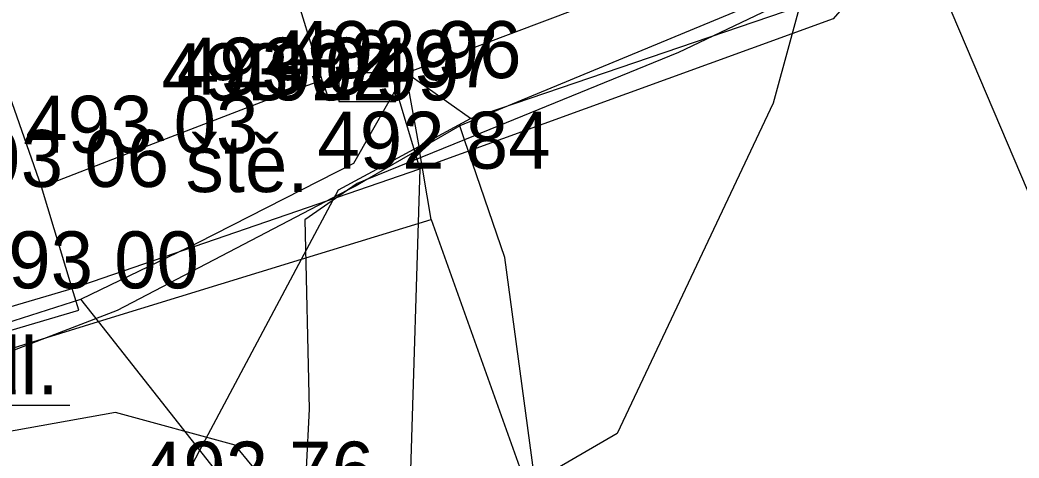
# Model space of a CAD drawing. Extents: x -695326 to -694942, y -1122979 to -1122738.
# Drawn here: x -695104.82 to -695087.29, y -1122766.41 to -1122758.72 of the extents above; entities that cross this region are included whole.
import ezdxf

# ---------------------------------------------------------------- set-up
doc = ezdxf.new("R2010")
doc.units = 0
for name, color, linetype in [('Budovy', 7, 'Continuous'), ('Level 33', 7, 'Continuous'), ('Level 35', 7, 'Continuous'), ('Level 36', 7, 'Continuous'), ('Level 37', 7, 'Continuous'), ('Level 38', 7, 'Continuous'), ('Level 51', 7, 'Continuous'), ('Level 53', 7, 'Continuous'), ('Popisy', 7, 'Continuous'), ('Rozhraní ploch', 7, 'Continuous')]:
    doc.layers.add(name, color=color, linetype=linetype)

msp = doc.modelspace()

# ---------------------------------------------------------------- linework, layer by layer
at = {"layer": 'Budovy'}
for p, q in [((-695099.515, -1122759.775), (-695101.75, -1122752.51)), ((-695104.44, -1122761.65), (-695107.49, -1122752.93)), ((-695102.9, -1122761.05), (-695100.51, -1122760.13)), ((-695110.97, -1122765.52), (-695103.9, -1122763.43))]:
    msp.add_line(p, q, dxfattribs=at)
for points in [[(-695098.28, -1122759.74), (-695091.89, -1122757.33), (-695094.45, -1122749.16), (-695098.23, -1122740.4), (-695099.027, -1122738.525)], [(-695100.51, -1122760.13), (-695100.24, -1122760.03), (-695099.515, -1122759.775), (-695099.39, -1122760.13), (-695098.28, -1122759.74)], [(-695103.9, -1122763.43), (-695104.44, -1122761.65), (-695102.9, -1122761.05)]]:
    msp.add_lwpolyline(points, dxfattribs=at)
at = {"layer": 'Level 33'}
msp.add_line((-695098.72, -1122759.9), (-695098.72, -1122759.9), dxfattribs=at)
msp.add_lwpolyline([(-695099.22, -1122760.15), (-695098.22, -1122760.15), (-695098.22, -1122759.65), (-695099.22, -1122759.65), (-695099.22, -1122760.15)], dxfattribs=at)
at = {"layer": 'Level 35'}
msp.add_lwpolyline([(-695091, -1122757.97), (-695091.6, -1122760.18), (-695094.34, -1122765.98), (-695095.93, -1122766.9)], dxfattribs=at)
at = {"layer": 'Level 36'}
for p, q in [((-695098.05, -1122759.64), (-695097.958, -1122760.16)), ((-695097.958, -1122760.16), (-695097.82, -1122760.94)), ((-695097.82, -1122760.94), (-695096.91, -1122760.45)), ((-695097.6, -1122762.22), (-695097.82, -1122760.94)), ((-695097.6, -1122762.22), (-695095.93, -1122766.9)), ((-695103.24, -1122769.24), (-695101.66, -1122766.27))]:
    msp.add_line(p, q, dxfattribs=at)
for points in [[(-695097.784, -1122738.527), (-695095.54, -1122743.35), (-695093.55, -1122749.07), (-695092.5, -1122752.42), (-695091.68, -1122754.92), (-695092.22, -1122756.2), (-695091.51, -1122757.37), (-695091.46, -1122758.24), (-695097.1, -1122760.58)], [(-695096.91, -1122760.45), (-695091.4, -1122758.57), (-695091, -1122757.97)], [(-695101.66, -1122766.27), (-695103.44, -1122764.01), (-695103.75, -1122763.62), (-695101.7, -1122762.63), (-695098.96, -1122761.23), (-695098.05, -1122759.64)], [(-695097.1, -1122760.58), (-695098.732, -1122761.521), (-695098.92, -1122761.63), (-695099.071, -1122761.709), (-695103.11, -1122763.82), (-695107.75, -1122765.6), (-695111.38, -1122766.29), (-695112.17, -1122765.26), (-695111.3, -1122764.6), (-695114.03, -1122764.39), (-695119.22, -1122763.83), (-695124.74, -1122764.8), (-695133.42, -1122766.32), (-695137.06, -1122766.89)], [(-695086.74, -1122774.29), (-695090.08, -1122773.65), (-695095.7, -1122767.4), (-695096.31, -1122762.89), (-695097.017, -1122760.822), (-695097.1, -1122760.58)], [(-695101.66, -1122766.27), (-695099.88, -1122762.92), (-695099.23, -1122761.7), (-695097.82, -1122760.94)], [(-695106.9, -1122765.08), (-695103.44, -1122764.01), (-695099.88, -1122762.92), (-695097.6, -1122762.22)], [(-695096.96, -1122772.52), (-695097.66, -1122772.3), (-695099.69, -1122767.82), (-695099.846, -1122767.631), (-695101.04, -1122766.18), (-695103.14, -1122765.61), (-695107.91, -1122766.46), (-695111.27, -1122766.64), (-695121.86, -1122767), (-695129.38, -1122768), (-695134.04, -1122768.48), (-695138.89, -1122768.5), (-695142.12, -1122767.97)], [(-695098.32, -1122771.46), (-695098.04, -1122770.87), (-695100.08, -1122768.28), (-695101.66, -1122766.27)]]:
    msp.add_lwpolyline(points, dxfattribs=at)
at = {"layer": 'Level 37'}
msp.add_lwpolyline([(-695091.43, -1122758.42), (-695093.26, -1122759.29), (-695097.017, -1122760.822), (-695098.732, -1122761.521), (-695098.9, -1122761.59), (-695099.071, -1122761.709), (-695099.82, -1122762.23), (-695099.74, -1122765.55), (-695099.846, -1122767.631), (-695100.24, -1122775.36), (-695100.5, -1122783.04), (-695100.91, -1122794.56), (-695101.1, -1122806.37), (-695100.96, -1122813.45), (-695099.37, -1122822.93), (-695098.44, -1122827.68), (-695098.47, -1122830.05), (-695105.71, -1122833.17), (-695110.65, -1122834.86), (-695115.75, -1122839.68), (-695120.16, -1122841.96)], dxfattribs=at)
at = {"layer": 'Level 38'}
msp.add_line((-695085.293, -1122766.051), (-695096.987, -1122738.529), dxfattribs=at)
at = {"layer": 'Level 51'}
for p, q in [((-695098.28, -1122759.74), (-695098.28, -1122759.74)), ((-695098.72, -1122759.9), (-695098.72, -1122759.9)), ((-695100.51, -1122760.13), (-695100.51, -1122760.13)), ((-695100.24, -1122760.03), (-695100.24, -1122760.03)), ((-695099.39, -1122760.13), (-695099.39, -1122760.13)), ((-695102.9, -1122761.05), (-695102.9, -1122761.05)), ((-695097.8, -1122761.33), (-695097.8, -1122761.33)), ((-695104.44, -1122761.65), (-695104.44, -1122761.65)), ((-695103.9, -1122763.43), (-695103.9, -1122763.43))]:
    msp.add_line(p, q, dxfattribs=at)
at = {"layer": 'Level 53'}
for p, q in [((-695096.91, -1122760.45), (-695098.05, -1122759.64)), ((-695108.85, -1122765.25), (-695103.75, -1122763.62))]:
    msp.add_line(p, q, dxfattribs=at)
at = {"layer": 'Popisy'}
msp.add_lwpolyline([(-695106.18, -1122764.29), (-695105.86, -1122765.48), (-695103.94, -1122765.48)], dxfattribs=at)
at = {"layer": 'Rozhraní ploch'}
for p, q in [((-695098.28, -1122759.74), (-695097.8, -1122761.33)), ((-695103.9, -1122763.43), (-695097.8, -1122761.33)), ((-695097.8, -1122761.33), (-695098.15, -1122772.532))]:
    msp.add_line(p, q, dxfattribs=at)
for points in [[(-695096.739, -1122738.53), (-695096.39, -1122739.2), (-695092.38, -1122748.14), (-695089.73, -1122756.02), (-695089.61, -1122757.62), (-695090.55, -1122758.7), (-695097.8, -1122761.33)], [(-695110.97, -1122765.52), (-695110.857, -1122765.904), (-695103.787, -1122763.814), (-695103.9, -1122763.43)]]:
    msp.add_lwpolyline(points, dxfattribs=at)

# ---------------------------------------------------------------- texts
at = {"layer": 'Level 53'}
for s, p in [('492 96', (-695100.107, -1122759.74)), ('492 97', (-695100.52, -1122759.9)), ('493 02', (-695102.333, -1122760.13)), ('493 04', (-695102.063, -1122760.03)), ('492 99', (-695101.194, -1122760.13)), ('493 03', (-695104.723, -1122761.05)), ('492 84', (-695099.598, -1122761.33)), ('493 06', (-695106.291, -1122761.65)), ('493 00', (-695105.766, -1122763.43)), ('492 76', (-695102.695, -1122767.12))]:
    msp.add_text(s, height=1, dxfattribs=at).set_placement(p)
at = {"layer": 'Popisy'}
for s, p in [('ště.', (-695101.91, -1122761.74)), ('dl.', (-695105.55, -1122765.29))]:
    msp.add_text(s, height=1, dxfattribs=at).set_placement(p)

doc.saveas('drawing.dxf')
